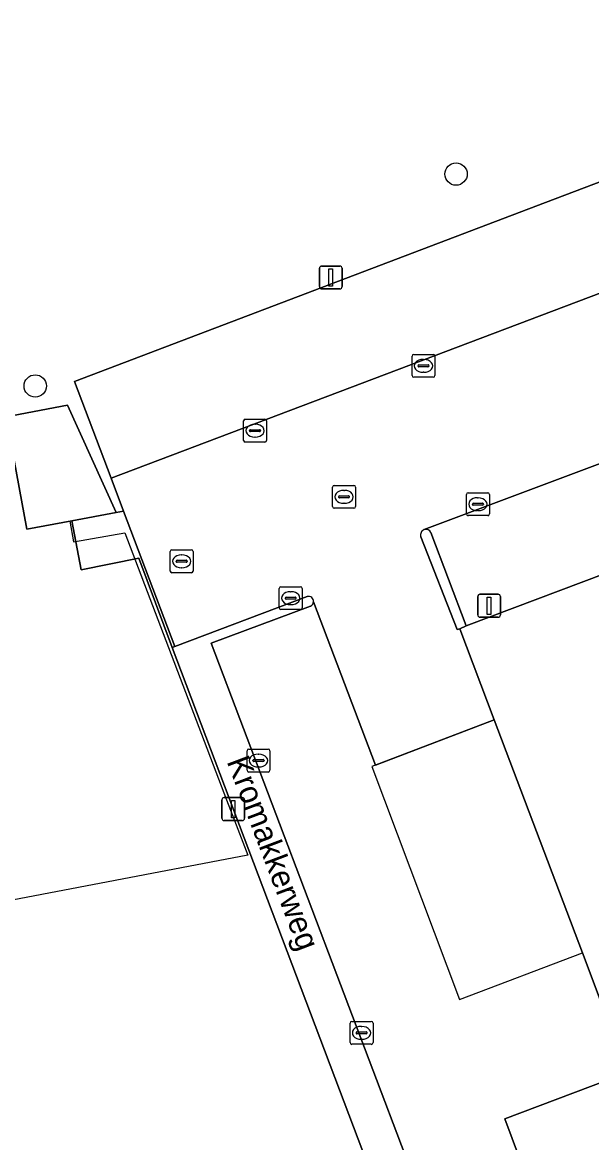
# Model space of a CAD drawing. Extents: x 159262 to 160143, y 383399 to 384319.
# Drawn here: x 159331.63 to 159356.46, y 383910.07 to 383958.93 of the extents above; entities that cross this region are included whole.
import ezdxf

# ---------------------------------------------------------------- set-up
doc = ezdxf.new("R2010")
doc.units = 0
for name, color, linetype in [('IMGEO_Boom', 7, 'Continuous'), ('IMGEO_Brandkraan', 7, 'Continuous'), ('IMGEO_Erf', 7, 'Continuous'), ('IMGEO_Kolk', 7, 'Continuous'), ('IMGEO_Lichtmast', 7, 'Continuous'), ('IMGEO_Openbare_ruimte_label', 7, 'Continuous'), ('IMGEO_Pand', 7, 'Continuous'), ('IMGEO_Pand_overbouw', 7, 'Continuous'), ('IMGEO_Pand_vergunning_verleend', 7, 'Continuous'), ('IMGEO_Parkeervlak_open', 7, 'Continuous'), ('IMGEO_Rijbaan_lokaal_open', 7, 'Continuous'), ('IMGEO_Rioolput', 7, 'Continuous'), ('IMGEO_Verkeerseiland_open', 7, 'Continuous'), ('IMGEO_Voetpad_gesloten', 7, 'Continuous'), ('IMGEO_Voetpad_open', 7, 'Continuous')]:
    doc.layers.add(name, color=color, linetype=linetype)

msp = doc.modelspace()

# ---------------------------------------------------------------- linework, layer by layer
at = {"layer": 'IMGEO_Boom'}
for centre in [(159350.544, 383952.319), (159332.194, 383943.073)]:
    msp.add_circle(centre, 0.489, dxfattribs=at)
at = {"layer": 'IMGEO_Brandkraan'}
for p, q in [((159338.079, 383935), (159338.079, 383935.852)), ((159338.154, 383935.926), (159339.006, 383935.926)), ((159339.08, 383935.852), (159339.08, 383935)), ((159338.338, 383935.42), (159338.338, 383935.432)), ((159338.776, 383935.383), (159338.378, 383935.383)), ((159338.381, 383935.469), (159338.779, 383935.469)), ((159338.567, 383935.706), (159338.592, 383935.706)), ((159338.822, 383935.432), (159338.822, 383935.42)), ((159339.006, 383934.926), (159338.154, 383934.926)), ((159338.59, 383935.146), (159338.565, 383935.146))]:
    msp.add_line(p, q, dxfattribs=at)
for points in [[(159338.079, 383935), (159338.079, 383935.852)], [(159338.154, 383935.926), (159339.006, 383935.926)], [(159339.08, 383935.852), (159339.08, 383935)], [(159339.006, 383934.926), (159338.154, 383934.926)]]:
    msp.add_lwpolyline(points, dxfattribs=at)
for centre, radius, start, end in [((159338.156, 383935.85), 0.0765, 91.552, 178.448), ((159338.156, 383935.85), 0.0765, 91.552, 178.448), ((159339.004, 383935.85), 0.0765, 1.552, 88.448), ((159339.004, 383935.85), 0.0765, 1.552, 88.448), ((159338.378, 383935.429), 0.0403, 85.8775, 175.7526), ((159338.375, 383935.419), 0.0366, 178.938, 274.7102), ((159338.779, 383935.426), 0.043, 264.8664, 352.4533), ((159338.783, 383935.431), 0.0386, 1.7309, 96.639), ((159338.156, 383935.002), 0.0765, 181.552, 268.448), ((159338.156, 383935.002), 0.0765, 181.552, 268.448), ((159339.004, 383935.002), 0.0765, 271.552, 358.448), ((159339.004, 383935.002), 0.0765, 271.552, 358.448)]:
    msp.add_arc(centre, radius, start, end, dxfattribs=at)
for centre, major_axis, ratio, start_param, end_param in [((159338.566, 383935.426), (-0.387, 0.002), 0.722429, 4.712389, 7.853982), ((159338.591, 383935.426), (-0.39, 0.002), 0.717154, 1.570796, 4.712389)]:
    msp.add_ellipse(centre, major_axis=major_axis, ratio=ratio, start_param=start_param, end_param=end_param, dxfattribs=at)
at = {"layer": 'IMGEO_Erf'}
for points in [[(159335.499, 383939.052), (159333.905, 383943.27), (159354.442, 383951.073), (159380.083, 383960.815), (159379.898, 383961.186), (159380.135, 383961.305), (159378.135, 383966.476), (159379.752, 383967.096), (159381.185, 383967.645), (159382.735, 383968.24), (159384.72, 383963.03), (159384.942, 383963.121), (159385.106, 383962.718), (159399.026, 383967.927), (159398.336, 383970.098), (159394.756, 383979.351), (159389.333, 383992.016)], [(159349.186, 383901.27), (159349.624, 383901.374), (159338.161, 383931.663), (159336.704, 383935.555), (159334.191, 383935.055), (159333.79, 383937.191), (159331.829, 383936.824), (159330.93, 383941.728), (159333.595, 383942.229), (159335.725, 383937.554), (159336.043, 383937.614), (159335.499, 383939.052)], [(159414.931, 383919.521), (159410.586, 383932.912), (159409.676, 383936.304), (159403.997, 383934.167), (159400.908, 383942.292), (159399.495, 383941.782), (159402.587, 383933.617), (159356.837, 383916.292), (159356.057, 383918.352), (159352.212, 383928.514)], [(159344.204, 383933.471), (159339.87, 383931.849), (159348.323, 383909.525), (159348.27, 383909.245), (159354.634, 383892.446), (159357.328, 383893.521), (159359.454, 383894.369), (159391.087, 383906.525), (159403.464, 383911.157), (159412.277, 383914.472)], [(159352.212, 383928.514), (159347.035, 383926.536), (159344.332, 383933.664)], [(159356.474, 383900.927), (159352.679, 383911.103), (159403.829, 383930.417), (159403.847, 383930.369), (159406.25, 383924.019)]]:
    msp.add_lwpolyline(points, dxfattribs=at)
msp.add_arc((159344.108, 383933.674), 0.224, 295.3909, 357.5034, dxfattribs=at)
at = {"layer": 'IMGEO_Kolk'}
for p, q in [((159348.625, 383943.525), (159348.625, 383944.377)), ((159348.7, 383944.451), (159349.552, 383944.451)), ((159349.113, 383944.231), (159349.138, 383944.231)), ((159349.626, 383944.377), (159349.626, 383943.525)), ((159348.884, 383943.945), (159348.884, 383943.957)), ((159349.322, 383943.908), (159348.924, 383943.908)), ((159348.927, 383943.994), (159349.325, 383943.994)), ((159349.136, 383943.671), (159349.111, 383943.671)), ((159349.368, 383943.957), (159349.368, 383943.945)), ((159349.552, 383943.451), (159348.7, 383943.451)), ((159341.279, 383940.698), (159341.279, 383941.55)), ((159341.354, 383941.624), (159342.206, 383941.624)), ((159341.581, 383941.167), (159341.979, 383941.167)), ((159341.767, 383941.404), (159341.792, 383941.404)), ((159342.28, 383941.55), (159342.28, 383940.698)), ((159341.538, 383941.118), (159341.538, 383941.13)), ((159341.976, 383941.081), (159341.578, 383941.081)), ((159341.79, 383940.844), (159341.765, 383940.844)), ((159342.022, 383941.13), (159342.022, 383941.118)), ((159342.206, 383940.624), (159341.354, 383940.624)), ((159350.998, 383937.49), (159350.998, 383938.342)), ((159351.073, 383938.416), (159351.925, 383938.416)), ((159351.999, 383938.342), (159351.999, 383937.49)), ((159351.257, 383937.91), (159351.257, 383937.922)), ((159351.695, 383937.873), (159351.297, 383937.873)), ((159351.3, 383937.959), (159351.698, 383937.959)), ((159351.486, 383938.196), (159351.511, 383938.196)), ((159351.741, 383937.922), (159351.741, 383937.91)), ((159351.925, 383937.416), (159351.073, 383937.416)), ((159351.509, 383937.636), (159351.484, 383937.636)), ((159342.909, 383934.317), (159343.761, 383934.317)), ((159342.834, 383933.391), (159342.834, 383934.243)), ((159343.093, 383933.811), (159343.093, 383933.823)), ((159343.136, 383933.86), (159343.534, 383933.86)), ((159343.322, 383934.097), (159343.347, 383934.097)), ((159343.577, 383933.823), (159343.577, 383933.811)), ((159343.835, 383934.243), (159343.835, 383933.391)), ((159343.531, 383933.774), (159343.133, 383933.774)), ((159343.345, 383933.537), (159343.32, 383933.537)), ((159343.761, 383933.317), (159342.909, 383933.317)), ((159341.429, 383926.307), (159341.429, 383927.159)), ((159341.504, 383927.233), (159342.356, 383927.233)), ((159341.917, 383927.013), (159341.942, 383927.013)), ((159342.43, 383927.159), (159342.43, 383926.307)), ((159341.688, 383926.727), (159341.688, 383926.739)), ((159342.126, 383926.69), (159341.728, 383926.69)), ((159341.731, 383926.776), (159342.129, 383926.776)), ((159342.172, 383926.739), (159342.172, 383926.727)), ((159342.356, 383926.233), (159341.504, 383926.233)), ((159341.94, 383926.453), (159341.915, 383926.453)), ((159345.923, 383914.428), (159345.923, 383915.28)), ((159345.998, 383915.354), (159346.85, 383915.354)), ((159346.924, 383915.28), (159346.924, 383914.428)), ((159346.182, 383914.848), (159346.182, 383914.86)), ((159346.62, 383914.811), (159346.222, 383914.811)), ((159346.225, 383914.897), (159346.623, 383914.897)), ((159346.411, 383915.134), (159346.436, 383915.134)), ((159346.666, 383914.86), (159346.666, 383914.848)), ((159346.85, 383914.354), (159345.998, 383914.354)), ((159346.434, 383914.574), (159346.409, 383914.574))]:
    msp.add_line(p, q, dxfattribs=at)
for points in [[(159348.625, 383943.525), (159348.625, 383944.377)], [(159348.7, 383944.451), (159349.552, 383944.451)], [(159349.626, 383944.377), (159349.626, 383943.525)], [(159349.552, 383943.451), (159348.7, 383943.451)], [(159341.279, 383940.698), (159341.279, 383941.55)], [(159341.354, 383941.624), (159342.206, 383941.624)], [(159342.28, 383941.55), (159342.28, 383940.698)], [(159342.206, 383940.624), (159341.354, 383940.624)], [(159350.998, 383937.49), (159350.998, 383938.342)], [(159351.073, 383938.416), (159351.925, 383938.416)], [(159351.999, 383938.342), (159351.999, 383937.49)], [(159351.925, 383937.416), (159351.073, 383937.416)], [(159342.909, 383934.317), (159343.761, 383934.317)], [(159342.834, 383933.391), (159342.834, 383934.243)], [(159343.835, 383934.243), (159343.835, 383933.391)], [(159343.761, 383933.317), (159342.909, 383933.317)], [(159341.429, 383926.307), (159341.429, 383927.159)], [(159341.504, 383927.233), (159342.356, 383927.233)], [(159342.43, 383927.159), (159342.43, 383926.307)], [(159342.356, 383926.233), (159341.504, 383926.233)], [(159345.923, 383914.428), (159345.923, 383915.28)], [(159345.998, 383915.354), (159346.85, 383915.354)], [(159346.924, 383915.28), (159346.924, 383914.428)], [(159346.85, 383914.354), (159345.998, 383914.354)]]:
    msp.add_lwpolyline(points, dxfattribs=at)
for centre, radius, start, end in [((159348.702, 383944.375), 0.0765, 91.552, 178.448), ((159348.702, 383944.375), 0.0765, 91.552, 178.448), ((159349.55, 383944.375), 0.0765, 1.552, 88.448), ((159349.55, 383944.375), 0.0765, 1.552, 88.448), ((159348.924, 383943.954), 0.0403, 85.8775, 175.7526), ((159348.921, 383943.944), 0.0366, 178.938, 274.7102), ((159349.325, 383943.951), 0.043, 264.8664, 352.4533), ((159349.329, 383943.956), 0.0386, 1.7309, 96.639), ((159348.702, 383943.527), 0.0765, 181.552, 268.448), ((159348.702, 383943.527), 0.0765, 181.552, 268.448), ((159349.55, 383943.527), 0.0765, 271.552, 358.448), ((159349.55, 383943.527), 0.0765, 271.552, 358.448), ((159341.356, 383941.548), 0.0765, 91.552, 178.448), ((159341.356, 383941.548), 0.0765, 91.552, 178.448), ((159341.578, 383941.127), 0.0403, 85.8775, 175.7526), ((159341.983, 383941.129), 0.0386, 1.7309, 96.639), ((159342.204, 383941.548), 0.0765, 1.552, 88.448), ((159342.204, 383941.548), 0.0765, 1.552, 88.448), ((159341.356, 383940.7), 0.0765, 181.552, 268.448), ((159341.356, 383940.7), 0.0765, 181.552, 268.448), ((159341.575, 383941.117), 0.0366, 178.938, 274.7102), ((159341.979, 383941.124), 0.043, 264.8664, 352.4533), ((159342.204, 383940.7), 0.0765, 271.552, 358.448), ((159342.204, 383940.7), 0.0765, 271.552, 358.448), ((159351.075, 383938.34), 0.0765, 91.552, 178.448), ((159351.075, 383938.34), 0.0765, 91.552, 178.448), ((159351.923, 383938.34), 0.0765, 1.552, 88.448), ((159351.923, 383938.34), 0.0765, 1.552, 88.448), ((159351.297, 383937.919), 0.0403, 85.8775, 175.7526), ((159351.294, 383937.909), 0.0366, 178.938, 274.7102), ((159351.698, 383937.916), 0.043, 264.8664, 352.4533), ((159351.702, 383937.921), 0.0386, 1.7309, 96.639), ((159351.075, 383937.492), 0.0765, 181.552, 268.448), ((159351.075, 383937.492), 0.0765, 181.552, 268.448), ((159351.923, 383937.492), 0.0765, 271.552, 358.448), ((159351.923, 383937.492), 0.0765, 271.552, 358.448), ((159342.911, 383934.241), 0.0765, 91.552, 178.448), ((159342.911, 383934.241), 0.0765, 91.552, 178.448), ((159343.759, 383934.241), 0.0765, 1.552, 88.448), ((159343.759, 383934.241), 0.0765, 1.552, 88.448), ((159343.133, 383933.82), 0.0403, 85.8775, 175.7526), ((159343.13, 383933.81), 0.0366, 178.938, 274.7102), ((159343.534, 383933.817), 0.043, 264.8664, 352.4533), ((159343.538, 383933.822), 0.0386, 1.7309, 96.639), ((159342.911, 383933.393), 0.0765, 181.552, 268.448), ((159342.911, 383933.393), 0.0765, 181.552, 268.448), ((159343.759, 383933.393), 0.0765, 271.552, 358.448), ((159343.759, 383933.393), 0.0765, 271.552, 358.448), ((159341.506, 383927.157), 0.0765, 91.552, 178.448), ((159341.506, 383927.157), 0.0765, 91.552, 178.448), ((159342.354, 383927.157), 0.0765, 1.552, 88.448), ((159342.354, 383927.157), 0.0765, 1.552, 88.448), ((159341.728, 383926.736), 0.0403, 85.8775, 175.7526), ((159341.725, 383926.726), 0.0366, 178.938, 274.7102), ((159342.129, 383926.733), 0.043, 264.8664, 352.4533), ((159342.133, 383926.738), 0.0386, 1.7309, 96.639), ((159341.506, 383926.309), 0.0765, 181.552, 268.448), ((159341.506, 383926.309), 0.0765, 181.552, 268.448), ((159342.354, 383926.309), 0.0765, 271.552, 358.448), ((159342.354, 383926.309), 0.0765, 271.552, 358.448), ((159346, 383915.278), 0.0765, 91.552, 178.448), ((159346, 383915.278), 0.0765, 91.552, 178.448), ((159346.848, 383915.278), 0.0765, 1.552, 88.448), ((159346.848, 383915.278), 0.0765, 1.552, 88.448), ((159346.222, 383914.857), 0.0403, 85.8775, 175.7526), ((159346.219, 383914.847), 0.0366, 178.938, 274.7102), ((159346.623, 383914.854), 0.043, 264.8664, 352.4533), ((159346.627, 383914.859), 0.0386, 1.7309, 96.639), ((159346, 383914.43), 0.0765, 181.552, 268.448), ((159346, 383914.43), 0.0765, 181.552, 268.448), ((159346.848, 383914.43), 0.0765, 271.552, 358.448), ((159346.848, 383914.43), 0.0765, 271.552, 358.448)]:
    msp.add_arc(centre, radius, start, end, dxfattribs=at)
for centre, major_axis, ratio, start_param, end_param in [((159349.112, 383943.951), (-0.387, 0.002), 0.722429, 4.712389, 7.853982), ((159349.137, 383943.951), (-0.39, 0.002), 0.717154, 1.570796, 4.712389), ((159341.766, 383941.124), (-0.387, 0.002), 0.722429, 4.712389, 7.853982), ((159341.791, 383941.124), (-0.39, 0.002), 0.717154, 1.570796, 4.712389), ((159351.485, 383937.916), (-0.387, 0.002), 0.722429, 4.712389, 7.853982), ((159351.51, 383937.916), (-0.39, 0.002), 0.717154, 1.570796, 4.712389), ((159343.321, 383933.817), (-0.387, 0.002), 0.722429, 4.712389, 7.853982), ((159343.346, 383933.817), (-0.39, 0.002), 0.717154, 1.570796, 4.712389), ((159341.916, 383926.733), (-0.387, 0.002), 0.722429, 4.712389, 7.853982), ((159341.941, 383926.733), (-0.39, 0.002), 0.717154, 1.570796, 4.712389), ((159346.41, 383914.854), (-0.387, 0.002), 0.722429, 4.712389, 7.853982), ((159346.435, 383914.854), (-0.39, 0.002), 0.717154, 1.570796, 4.712389)]:
    msp.add_ellipse(centre, major_axis=major_axis, ratio=ratio, start_param=start_param, end_param=end_param, dxfattribs=at)
at = {"layer": 'IMGEO_Lichtmast'}
for p, q in [((159344.583, 383947.406), (159344.583, 383948.206)), ((159344.583, 383948.206), (159344.583, 383947.406)), ((159344.683, 383948.306), (159345.473, 383948.306)), ((159345.473, 383948.306), (159344.683, 383948.306)), ((159345.573, 383948.206), (159345.573, 383947.406)), ((159345.573, 383947.406), (159345.573, 383948.206)), ((159345.473, 383947.306), (159344.683, 383947.306)), ((159344.683, 383947.306), (159345.473, 383947.306)), ((159351.488, 383933.086), (159351.488, 383933.886)), ((159351.488, 383933.886), (159351.488, 383933.086)), ((159351.588, 383933.986), (159352.378, 383933.986)), ((159352.378, 383933.986), (159351.588, 383933.986)), ((159352.478, 383933.886), (159352.478, 383933.086)), ((159352.478, 383933.086), (159352.478, 383933.886)), ((159352.378, 383932.986), (159351.588, 383932.986)), ((159351.588, 383932.986), (159352.378, 383932.986)), ((159340.333, 383924.216), (159340.333, 383925.016)), ((159340.333, 383925.016), (159340.333, 383924.216)), ((159340.433, 383925.116), (159341.223, 383925.116)), ((159341.223, 383925.116), (159340.433, 383925.116)), ((159341.323, 383925.016), (159341.323, 383924.216)), ((159341.323, 383924.216), (159341.323, 383925.016)), ((159341.223, 383924.116), (159340.433, 383924.116)), ((159340.433, 383924.116), (159341.223, 383924.116))]:
    msp.add_line(p, q, dxfattribs=at)
for points in [[(159345.003, 383948.181), (159345.153, 383948.181), (159345.153, 383947.431), (159345.003, 383947.431), (159345.003, 383948.181)], [(159351.908, 383933.861), (159352.058, 383933.861), (159352.058, 383933.111), (159351.908, 383933.111), (159351.908, 383933.861)], [(159340.753, 383924.991), (159340.903, 383924.991), (159340.903, 383924.241), (159340.753, 383924.241), (159340.753, 383924.991)]]:
    msp.add_lwpolyline(points, dxfattribs=at)
for centre, start, end in [((159344.683, 383948.206), 90, 180), ((159344.683, 383948.206), 90, 180), ((159345.473, 383948.206), 0, 90), ((159345.473, 383948.206), 360, 90), ((159344.683, 383947.406), 180, 270), ((159344.683, 383947.406), 180, 270), ((159345.473, 383947.406), 270, 0), ((159345.473, 383947.406), 270, 0), ((159351.588, 383933.886), 90, 180), ((159351.588, 383933.886), 90, 180), ((159352.378, 383933.886), 0, 90), ((159352.378, 383933.886), 360, 90), ((159351.588, 383933.086), 180, 270), ((159351.588, 383933.086), 180, 270), ((159352.378, 383933.086), 270, 0), ((159352.378, 383933.086), 270, 0), ((159340.433, 383925.016), 90, 180), ((159340.433, 383925.016), 90, 180), ((159341.223, 383925.016), 0, 90), ((159341.223, 383925.016), 360, 90), ((159340.433, 383924.216), 180, 270), ((159340.433, 383924.216), 180, 270), ((159341.223, 383924.216), 270, 0), ((159341.223, 383924.216), 270, 0)]:
    msp.add_arc(centre, 0.1, start, end, dxfattribs=at)
at = {"layer": 'IMGEO_Pand'}
for points in [[(159350.703, 383932.486), (159352.212, 383928.514), (159356.057, 383918.352), (159356.837, 383916.292), (159402.587, 383933.617), (159399.495, 383941.782), (159396.475, 383949.757), (159350.99, 383932.61)], [(159333.595, 383942.229), (159330.93, 383941.728), (159331.829, 383936.824), (159333.79, 383937.191), (159335.725, 383937.554)]]:
    msp.add_lwpolyline(points, close=True, dxfattribs=at)
msp.add_lwpolyline([(159406.25, 383924.019), (159403.847, 383930.369), (159403.829, 383930.417), (159352.679, 383911.103), (159356.474, 383900.927)], dxfattribs=at)
at = {"layer": 'IMGEO_Pand_overbouw'}
msp.add_lwpolyline([(159352.212, 383928.514), (159346.876, 383926.476), (159350.697, 383916.306), (159356.057, 383918.352)], close=True, dxfattribs=at)
at = {"layer": 'IMGEO_Pand_vergunning_verleend'}
msp.add_lwpolyline([(159340.54, 383925.025), (159340.886, 383924.119), (159341.463, 383922.607), (159326.684, 383919.783), (159322.645, 383940.924), (159330.038, 383944.099), (159330.473, 383941.95), (159330.876, 383942.023), (159330.93, 383941.728), (159331.829, 383936.824), (159333.701, 383937.175), (159333.862, 383936.27), (159336.098, 383936.667)], close=True, dxfattribs=at)
at = {"layer": 'IMGEO_Parkeervlak_open'}
msp.add_lwpolyline([(159333.905, 383943.27), (159335.499, 383939.052), (159400.645, 383963.731), (159399.026, 383967.927), (159385.106, 383962.718), (159380.083, 383960.815), (159354.442, 383951.073)], close=True, dxfattribs=at)
msp.add_lwpolyline([(159349.452, 383936.68), (159350.99, 383932.61), (159396.475, 383949.757), (159404.307, 383952.712), (159404.427, 383952.757), (159402.89, 383956.96), (159349.158, 383936.807)], dxfattribs=at)
msp.add_arc((159349.233, 383936.577), 0.242, 25.2625, 108.0115, dxfattribs=at)
at = {"layer": 'IMGEO_Rijbaan_lokaal_open'}
for points in [[(159402.89, 383956.96), (159400.874, 383963.136), (159400.645, 383963.731), (159335.499, 383939.052), (159336.043, 383937.614), (159338.276, 383931.706), (159344.058, 383933.891)], [(159349.158, 383936.807), (159402.89, 383956.96)], [(159344.332, 383933.664), (159347.035, 383926.536), (159352.212, 383928.514), (159350.703, 383932.486), (159350.591, 383932.449), (159349.01, 383936.496)]]:
    msp.add_lwpolyline(points, dxfattribs=at)
for centre, radius, start, end in [((159349.234, 383936.58), 0.239, 108.5324, 200.5695), ((159344.108, 383933.672), 0.224, 357.8744, 102.8443)]:
    msp.add_arc(centre, radius, start, end, dxfattribs=at)
at = {"layer": 'IMGEO_Rioolput'}
for p, q in [((159345.236, 383938.737), (159346.088, 383938.737)), ((159345.161, 383937.811), (159345.161, 383938.663)), ((159345.42, 383938.231), (159345.42, 383938.243)), ((159345.463, 383938.28), (159345.861, 383938.28)), ((159345.649, 383938.517), (159345.674, 383938.517)), ((159345.904, 383938.243), (159345.904, 383938.231)), ((159346.162, 383938.663), (159346.162, 383937.811)), ((159346.088, 383937.737), (159345.236, 383937.737)), ((159345.858, 383938.194), (159345.46, 383938.194)), ((159345.672, 383937.957), (159345.647, 383937.957))]:
    msp.add_line(p, q, dxfattribs=at)
for points in [[(159345.236, 383938.737), (159346.088, 383938.737)], [(159345.161, 383937.811), (159345.161, 383938.663)], [(159346.162, 383938.663), (159346.162, 383937.811)], [(159346.088, 383937.737), (159345.236, 383937.737)]]:
    msp.add_lwpolyline(points, dxfattribs=at)
for centre, radius, start, end in [((159345.238, 383938.661), 0.0765, 91.552, 178.448), ((159345.238, 383938.661), 0.0765, 91.552, 178.448), ((159346.086, 383938.661), 0.0765, 1.552, 88.448), ((159346.086, 383938.661), 0.0765, 1.552, 88.448), ((159345.46, 383938.24), 0.0403, 85.8775, 175.7526), ((159345.457, 383938.23), 0.0366, 178.938, 274.7102), ((159345.861, 383938.237), 0.043, 264.8664, 352.4533), ((159345.865, 383938.242), 0.0386, 1.7309, 96.639), ((159345.238, 383937.813), 0.0765, 181.552, 268.448), ((159345.238, 383937.813), 0.0765, 181.552, 268.448), ((159346.086, 383937.813), 0.0765, 271.552, 358.448), ((159346.086, 383937.813), 0.0765, 271.552, 358.448)]:
    msp.add_arc(centre, radius, start, end, dxfattribs=at)
for centre, major_axis, ratio, start_param, end_param in [((159345.648, 383938.237), (-0.387, 0.002), 0.722429, 4.712389, 7.853982), ((159345.673, 383938.237), (-0.39, 0.002), 0.717154, 1.570796, 4.712389)]:
    msp.add_ellipse(centre, major_axis=major_axis, ratio=ratio, start_param=start_param, end_param=end_param, dxfattribs=at)
at = {"layer": 'IMGEO_Verkeerseiland_open'}
msp.add_lwpolyline([(159349.01, 383936.496), (159350.591, 383932.449), (159350.703, 383932.486), (159350.99, 383932.61), (159349.452, 383936.68)], dxfattribs=at)
for centre, radius, start, end in [((159349.234, 383936.58), 0.239, 108.5324, 200.5695), ((159349.233, 383936.577), 0.242, 25.2625, 108.0115)]:
    msp.add_arc(centre, radius, start, end, dxfattribs=at)
at = {"layer": 'IMGEO_Voetpad_gesloten'}
msp.add_lwpolyline([(159336.043, 383937.614), (159335.725, 383937.554), (159333.79, 383937.191), (159334.191, 383935.055), (159336.704, 383935.555), (159338.161, 383931.663), (159338.276, 383931.706)], close=True, dxfattribs=at)
at = {"layer": 'IMGEO_Voetpad_open'}
for points in [[(159344.058, 383933.891), (159338.276, 383931.706), (159338.161, 383931.663), (159349.624, 383901.374), (159352.348, 383894.175), (159352.307, 383891.408), (159354.634, 383892.446), (159348.27, 383909.245)], [(159348.27, 383909.245), (159348.323, 383909.525), (159339.87, 383931.849), (159344.204, 383933.471)]]:
    msp.add_lwpolyline(points, dxfattribs=at)
for centre, start, end in [((159344.108, 383933.672), 357.8744, 102.8443), ((159344.108, 383933.674), 295.3909, 357.5034)]:
    msp.add_arc(centre, 0.224, start, end, dxfattribs=at)

# ---------------------------------------------------------------- texts
at = {"layer": 'IMGEO_Openbare_ruimte_label'}
msp.add_text('Kromakkerweg', height=1, rotation=290.7371, dxfattribs=at).set_placement((159340.534, 383926.7))

doc.saveas('drawing.dxf')
